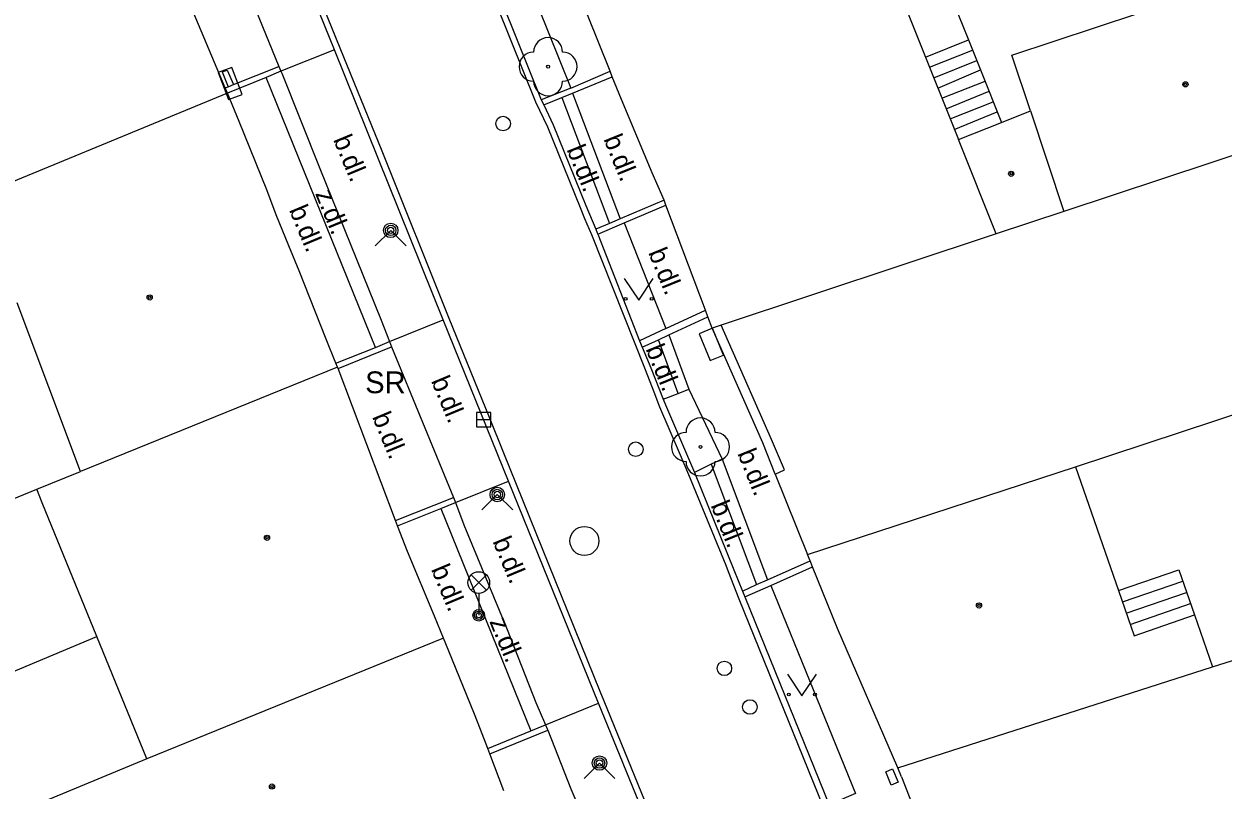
# Model space of a CAD drawing. Extents: x -596229 to -595156, y -1161237 to -1159376.
# Drawn here: x -595705.31 to -595664.02, y -1160613.06 to -1160586.67 of the extents above; entities that cross this region are included whole.
import ezdxf

# ---------------------------------------------------------------- set-up
doc = ezdxf.new("R2010")
doc.units = 0
for name, color, linetype in [('Level 22', 7, 'Continuous'), ('Level 24', 7, 'Continuous'), ('Level 27', 7, 'Continuous'), ('Level 28', 7, 'Continuous'), ('Level 31', 7, 'Continuous'), ('Level 33', 7, 'Continuous'), ('Level 36', 7, 'Continuous'), ('Level 39', 7, 'Continuous'), ('silnoproud - povrch.  znaky a  RIS  skut. velikost', 7, 'Continuous'), ('Specificka linie pasportu komunikaci', 7, 'Continuous'), ('TM - budovy zdene_ betonove - VP', 7, 'Continuous'), ('TM - chodniky - VP', 7, 'Continuous'), ('TM - komunikace - VP', 7, 'Continuous'), ('TM - letecke snimky - pomocna linie', 7, 'Continuous'), ('TM - plot zdeny_ ohradni zed - VP', 7, 'Continuous'), ('TM - podezdivka plotu - VP', 7, 'Continuous'), ('TM - popis objektu', 7, 'Continuous'), ('TM - popis povrchu', 7, 'Continuous'), ('TM - rozhrani mezi zpev. plochami mezi sebou - VP', 7, 'Continuous'), ('TM - rozhrani ploch obecne - VP', 7, 'Continuous'), ('TM - schody - VP', 7, 'Continuous'), ('TM - vjezd na pozemek', 7, 'Continuous'), ('TM - vstup do budovy - zdene_ betonove', 7, 'Continuous')]:
    doc.layers.add(name, color=color, linetype=linetype)

msp = doc.modelspace()

# ---------------------------------------------------------------- linework, layer by layer
at = {"layer": 'Level 22'}
for centre in [(-595687.26, -1160588.14), (-595682.01, -1160601.24)]:
    msp.add_circle(centre, 0.05, dxfattribs=at)
for centre, start, end in [((-595687.26, -1160587.64), 0, 180), ((-595687.76, -1160588.14), 90, 270), ((-595686.76, -1160588.14), 270, 90), ((-595687.26, -1160588.64), 180, 0), ((-595682.01, -1160600.74), 0, 180), ((-595682.51, -1160601.24), 90, 270), ((-595681.51, -1160601.24), 270, 90), ((-595682.01, -1160601.74), 180, 0)]:
    msp.add_arc(centre, 0.5, start, end, dxfattribs=at)
at = {"layer": 'Level 24'}
for points in [[(-595698.622, -1160588.343), (-595698.264, -1160589.276), (-595697.798, -1160589.097), (-595698.156, -1160588.164)], [(-595682.06, -1160597.341), (-595681.684, -1160598.267), (-595681.22, -1160598.079), (-595681.596, -1160597.153)]]:
    msp.add_lwpolyline(points, close=True, dxfattribs=at)
at = {"layer": 'Level 27'}
msp.add_line((-595689.73, -1160600.3), (-595689.23, -1160600.3), dxfattribs=at)
msp.add_lwpolyline([(-595689.73, -1160600.55), (-595689.23, -1160600.55), (-595689.23, -1160600.05), (-595689.73, -1160600.05)], close=True, dxfattribs=at)
msp.add_circle((-595686.01, -1160604.48), 0.5, dxfattribs=at)
at = {"layer": 'Level 28'}
for centre in [(-595688.81, -1160590.1), (-595684.24, -1160601.32), (-595681.19, -1160608.87), (-595680.31, -1160610.2)]:
    msp.add_circle(centre, 0.25, dxfattribs=at)
at = {"layer": 'Level 31'}
for points in [[(-595693.21, -1160594.31), (-595692.68, -1160593.78), (-595692.15, -1160594.31)], [(-595689.54, -1160603.41), (-595689.01, -1160602.88), (-595688.48, -1160603.41)], [(-595686.02, -1160612.66), (-595685.49, -1160612.13), (-595684.96, -1160612.66)]]:
    msp.add_lwpolyline(points, dxfattribs=at)
for centre, radius in [((-595692.68, -1160593.78), 0.25), ((-595692.68, -1160593.78), 0.18), ((-595692.68, -1160593.78), 0.11), ((-595689.01, -1160602.88), 0.25), ((-595689.01, -1160602.88), 0.18), ((-595689.01, -1160602.88), 0.11), ((-595685.49, -1160612.13), 0.25), ((-595685.49, -1160612.13), 0.18), ((-595685.49, -1160612.13), 0.11)]:
    msp.add_circle(centre, radius, dxfattribs=at)
at = {"layer": 'Level 33'}
for p, q in [((-595689.915, -1160606.18), (-595689.385, -1160605.65)), ((-595689.915, -1160605.65), (-595689.385, -1160606.18)), ((-595689.65, -1160606.29), (-595689.65, -1160607.04))]:
    msp.add_line(p, q, dxfattribs=at)
for centre, radius in [((-595689.65, -1160605.915), 0.375), ((-595689.65, -1160607.04), 0.2), ((-595689.65, -1160607.04), 0.145), ((-595689.65, -1160607.04), 0.0876)]:
    msp.add_circle(centre, radius, dxfattribs=at)
at = {"layer": 'Level 36'}
for points in [[(-595684.64, -1160595.44), (-595684.14, -1160596.19), (-595683.64, -1160595.44)], [(-595679.02, -1160609.07), (-595678.52, -1160609.82), (-595678.02, -1160609.07)]]:
    msp.add_lwpolyline(points, dxfattribs=at)
for centre in [(-595684.59, -1160596.14), (-595683.691, -1160596.14), (-595678.97, -1160609.77), (-595678.071, -1160609.77)]:
    msp.add_circle(centre, 0.05, dxfattribs=at)
at = {"layer": 'Level 39'}
for centre, radius in [((-595665.31, -1160588.75), 0.09), ((-595665.31, -1160588.75), 0.0398), ((-595671.31, -1160591.83), 0.09), ((-595671.31, -1160591.83), 0.0398), ((-595700.98, -1160596.09), 0.09), ((-595700.98, -1160596.09), 0.0398), ((-595696.94, -1160604.37), 0.09), ((-595696.94, -1160604.37), 0.0398), ((-595672.42, -1160606.7), 0.09), ((-595672.42, -1160606.7), 0.0398), ((-595696.77, -1160612.94), 0.09), ((-595696.77, -1160612.94), 0.0398)]:
    msp.add_circle(centre, radius, dxfattribs=at)
at = {"layer": 'silnoproud - povrch.  znaky a  RIS  skut. velikost'}
msp.add_lwpolyline([(-595675.63, -1160612.43), (-595675.4, -1160612.33), (-595675.21, -1160612.79), (-595675.44, -1160612.89), (-595675.63, -1160612.43)], dxfattribs=at)
at = {"layer": 'Specificka linie pasportu komunikaci'}
for points in [[(-595698.49, -1160588.32), (-595698.31, -1160588.26), (-595698.1, -1160588.76)], [(-595698.49, -1160588.32), (-595698.28, -1160588.83)]]:
    msp.add_lwpolyline(points, dxfattribs=at)
at = {"layer": 'TM - budovy zdene_ betonove - VP'}
for points in [[(-595681.57, -1160569.54), (-595673.13, -1160590.65)], [(-595685.12, -1160588.3), (-595688.18, -1160580.69)], [(-595671.29, -1160587.75), (-595661.09, -1160584.36)], [(-595698.38, -1160588.87), (-595699.58, -1160586.03)], [(-595670.65, -1160589.66), (-595671.29, -1160587.75)], [(-595685.05, -1160588.49), (-595685.12, -1160588.3)], [(-595698.3, -1160589.05), (-595698.38, -1160588.87)], [(-595684.73, -1160589.27), (-595685.05, -1160588.49)], [(-595698.3, -1160589.05), (-595708.11, -1160593.1)], [(-595697.9, -1160590.03), (-595698.3, -1160589.05)], [(-595683.68, -1160591.8), (-595684.73, -1160589.27)], [(-595671.64, -1160590.06), (-595670.65, -1160589.66)], [(-595670.65, -1160589.66), (-595669.5, -1160593.13)], [(-595673.13, -1160590.65), (-595671.64, -1160590.06)], [(-595659.34, -1160589.76), (-595669.5, -1160593.13)], [(-595671.83, -1160593.9), (-595673.13, -1160590.65)], [(-595683.26, -1160592.74), (-595683.68, -1160591.8)], [(-595696.62, -1160593.25), (-595696.95, -1160592.38)], [(-595683.2, -1160592.91), (-595683.26, -1160592.74)], [(-595681.84, -1160596.53), (-595683.2, -1160592.91)], [(-595669.5, -1160593.13), (-595671.83, -1160593.9)], [(-595671.83, -1160593.9), (-595681.3, -1160597.05)], [(-595695.83, -1160595.17), (-595696.19, -1160594.31)], [(-595703.36, -1160602.09), (-595705.54, -1160596.28)], [(-595681.76, -1160596.76), (-595681.84, -1160596.53)], [(-595681.61, -1160597.15), (-595681.76, -1160596.76)], [(-595681.3, -1160597.05), (-595681.61, -1160597.15)], [(-595694.57, -1160598.35), (-595694.9, -1160597.53)], [(-595694.51, -1160598.49), (-595694.57, -1160598.35)], [(-595694.51, -1160598.49), (-595703.36, -1160602.09)], [(-595694.49, -1160598.54), (-595694.51, -1160598.49)], [(-595692.52, -1160603.78), (-595694.49, -1160598.54)], [(-595704.87, -1160602.7), (-595703.36, -1160602.09)], [(-595678.33, -1160604.95), (-595669.1, -1160601.93)], [(-595669.1, -1160601.93), (-595667.62, -1160606.19)], [(-595710.53, -1160605.02), (-595704.87, -1160602.7)], [(-595704.68, -1160603.17), (-595704.87, -1160602.7)], [(-595702.8, -1160607.77), (-595704.68, -1160603.17)], [(-595692.45, -1160603.96), (-595692.52, -1160603.78)], [(-595692.1, -1160604.84), (-595692.45, -1160603.96)], [(-595678.24, -1160605.17), (-595678.33, -1160604.95)], [(-595678.15, -1160605.37), (-595678.24, -1160605.17)], [(-595677.29, -1160607.49), (-595678.15, -1160605.37)], [(-595667.62, -1160606.19), (-595667.08, -1160607.75)], [(-595667.08, -1160607.75), (-595665, -1160607.03)], [(-595665, -1160607.03), (-595664.38, -1160608.82)], [(-595690.86, -1160607.83), (-595691.17, -1160607.07)], [(-595701.08, -1160611.99), (-595702.8, -1160607.77)], [(-595690.86, -1160607.83), (-595701.08, -1160611.99)], [(-595690.68, -1160608.28), (-595690.86, -1160607.83)], [(-595675.22, -1160612.29), (-595677.29, -1160607.49)], [(-595664.38, -1160608.82), (-595661.48, -1160607.9)], [(-595675.22, -1160612.29), (-595664.38, -1160608.82)], [(-595689.59, -1160610.97), (-595689.79, -1160610.45)], [(-595701.08, -1160611.99), (-595704.92, -1160613.58)], [(-595675.09, -1160612.61), (-595675.22, -1160612.29)]]:
    msp.add_lwpolyline(points, dxfattribs=at)
at = {"layer": 'TM - chodniky - VP'}
for points in [[(-595690.54, -1160581.71), (-595689.51, -1160581.34), (-595686.48, -1160588.88)], [(-595686.48, -1160588.88), (-595687.5, -1160589.28)], [(-595685.55, -1160593.91), (-595684.64, -1160593.52)], [(-595684.64, -1160593.52), (-595683.2, -1160597.16)], [(-595683.2, -1160597.16), (-595684.11, -1160597.58)], [(-595683.3, -1160599.6), (-595682.78, -1160599.4)], [(-595682.78, -1160599.4), (-595682.41, -1160599.25)], [(-595682.41, -1160599.25), (-595681.26, -1160601.66)], [(-595681.26, -1160601.66), (-595681.64, -1160601.84)], [(-595681.64, -1160601.84), (-595682.22, -1160602.12)], [(-595680.49, -1160606.41), (-595679.59, -1160606.01)], [(-595679.59, -1160606.01), (-595676.67, -1160613.18), (-595677.58, -1160613.57)]]:
    msp.add_lwpolyline(points, dxfattribs=at)
at = {"layer": 'TM - komunikace - VP'}
for points in [[(-595706.84, -1160562.81), (-595701.97, -1160574.79), (-595696.53, -1160588.13)], [(-595690.54, -1160581.71), (-595687.5, -1160589.28)], [(-595696.53, -1160588.13), (-595696.46, -1160588.3)], [(-595696.46, -1160588.3), (-595696.43, -1160588.37), (-595695.12, -1160591.65)], [(-595687.5, -1160589.28), (-595687.41, -1160589.46)], [(-595687.41, -1160589.46), (-595687.09, -1160590.14), (-595685.96, -1160592.92), (-595685.62, -1160593.74)], [(-595695.12, -1160591.65), (-595693.01, -1160596.87)], [(-595685.62, -1160593.74), (-595685.57, -1160593.86), (-595685.55, -1160593.91)], [(-595685.55, -1160593.91), (-595684.11, -1160597.58)], [(-595693.01, -1160596.87), (-595692.72, -1160597.61)], [(-595692.72, -1160597.61), (-595692.65, -1160597.79)], [(-595692.65, -1160597.79), (-595690.52, -1160602.98)], [(-595684.11, -1160597.58), (-595684.02, -1160597.8)], [(-595684.02, -1160597.8), (-595683.72, -1160598.51), (-595683.3, -1160599.6)], [(-595683.3, -1160599.6), (-595683.22, -1160599.79), (-595682.22, -1160602.12)], [(-595682.22, -1160602.12), (-595680.86, -1160605.47), (-595680.57, -1160606.21)], [(-595690.52, -1160602.98), (-595690.45, -1160603.16)], [(-595690.45, -1160603.16), (-595690.16, -1160603.92), (-595688.67, -1160607.53), (-595687.68, -1160610.04), (-595687.35, -1160610.81)], [(-595680.57, -1160606.21), (-595680.49, -1160606.41)], [(-595680.49, -1160606.41), (-595677.58, -1160613.57)], [(-595687.35, -1160610.81), (-595687.29, -1160610.95), (-595687.27, -1160611)], [(-595687.27, -1160611), (-595686.48, -1160613.02)], [(-595686.48, -1160613.02), (-595685.47, -1160615.39)]]:
    msp.add_lwpolyline(points, dxfattribs=at)
at = {"layer": 'TM - letecke snimky - pomocna linie'}
msp.add_lwpolyline([(-595710.53, -1160605.02), (-595708.47, -1160610.15), (-595702.8, -1160607.77)], dxfattribs=at)
at = {"layer": 'TM - plot zdeny_ ohradni zed - VP'}
for points in [[(-595669.1, -1160601.93), (-595638.81, -1160591.92)], [(-595679.44, -1160602.18), (-595679.12, -1160602.03), (-595679.57, -1160600.98), (-595681.3, -1160597.05)]]:
    msp.add_lwpolyline(points, dxfattribs=at)
at = {"layer": 'TM - podezdivka plotu - VP'}
msp.add_lwpolyline([(-595679.44, -1160602.18), (-595679.86, -1160601.1), (-595681.61, -1160597.15)], dxfattribs=at)
at = {"layer": 'TM - rozhrani mezi zpev. plochami mezi sebou - VP'}
for points in [[(-595716.77, -1160532.96), (-595713.01, -1160541.88), (-595707.44, -1160555.56), (-595706.6, -1160557.61), (-595702.28, -1160568.17), (-595699.88, -1160574.07), (-595694.43, -1160587.49), (-595692.99, -1160591.04), (-595690.68, -1160596.8), (-595689.67, -1160599.29), (-595689.29, -1160600.22), (-595688.8, -1160601.44), (-595685.48, -1160609.66), (-595685.34, -1160609.99), (-595680.89, -1160620.91), (-595679.46, -1160624.4), (-595676.96, -1160630.59), (-595676.21, -1160632.47), (-595674.63, -1160636.39)], [(-595677.77, -1160613.65), (-595680.68, -1160606.48), (-595681.05, -1160605.54), (-595681.13, -1160605.33), (-595682.41, -1160602.2), (-595682.73, -1160601.44), (-595683.41, -1160599.87), (-595683.61, -1160599.35), (-595683.91, -1160598.58), (-595685.75, -1160593.93), (-595685.99, -1160593.38), (-595686.14, -1160593), (-595687.27, -1160590.22), (-595687.68, -1160589.36), (-595690.73, -1160581.78), (-595691.1, -1160580.8), (-595694.55, -1160572.37), (-595694.92, -1160571.39), (-595701.3, -1160555.82)], [(-595694.62, -1160587.56), (-595700.06, -1160574.13), (-595705.08, -1160561.87)], [(-595694.62, -1160587.56), (-595696.46, -1160588.3)], [(-595690.87, -1160596.86), (-595694.62, -1160587.56)], [(-595698.1, -1160588.76), (-595696.53, -1160588.13)], [(-595696.46, -1160588.3), (-595696.97, -1160588.51)], [(-595686.48, -1160588.88), (-595685.12, -1160588.3)], [(-595698.38, -1160588.87), (-595698.28, -1160588.83)], [(-595696.97, -1160588.51), (-595698.3, -1160589.05)], [(-595698.28, -1160588.83), (-595698.1, -1160588.76)], [(-595693.2, -1160597.81), (-595696.97, -1160588.51)], [(-595686.42, -1160589.05), (-595685.05, -1160588.49)], [(-595687.41, -1160589.46), (-595686.79, -1160589.2)], [(-595686.79, -1160589.2), (-595686.42, -1160589.05)], [(-595686.79, -1160589.2), (-595685.15, -1160593.54)], [(-595686.42, -1160589.05), (-595684.78, -1160593.38)], [(-595683.26, -1160592.74), (-595684.78, -1160593.38)], [(-595684.64, -1160593.52), (-595683.2, -1160592.91)], [(-595684.78, -1160593.38), (-595685.15, -1160593.54)], [(-595685.15, -1160593.54), (-595685.62, -1160593.74)], [(-595683.2, -1160597.16), (-595681.84, -1160596.53)], [(-595692.72, -1160597.61), (-595690.87, -1160596.86)], [(-595688.62, -1160602.42), (-595690.87, -1160596.86)], [(-595683.1, -1160597.38), (-595681.76, -1160596.76)], [(-595683.46, -1160597.55), (-595683.1, -1160597.38)], [(-595683.1, -1160597.38), (-595682.41, -1160599.25)], [(-595694.57, -1160598.35), (-595693.2, -1160597.81)], [(-595694.49, -1160598.54), (-595692.65, -1160597.79)], [(-595693.2, -1160597.81), (-595692.72, -1160597.61)], [(-595684.02, -1160597.8), (-595683.46, -1160597.55)], [(-595682.78, -1160599.4), (-595683.46, -1160597.55)], [(-595681.26, -1160601.66), (-595679.7, -1160605.82)], [(-595681.64, -1160601.84), (-595680.08, -1160605.98)], [(-595690.45, -1160603.16), (-595688.62, -1160602.42)], [(-595685.53, -1160610.07), (-595688.62, -1160602.42)], [(-595692.52, -1160603.78), (-595690.52, -1160602.98)], [(-595690.95, -1160603.36), (-595690.45, -1160603.16)], [(-595692.45, -1160603.96), (-595690.95, -1160603.36)], [(-595690.95, -1160603.36), (-595687.86, -1160611.02)], [(-595679.7, -1160605.82), (-595678.24, -1160605.17)], [(-595679.59, -1160606.01), (-595678.15, -1160605.37)], [(-595680.57, -1160606.21), (-595680.08, -1160605.98)], [(-595680.08, -1160605.98), (-595679.7, -1160605.82)], [(-595687.35, -1160610.81), (-595685.53, -1160610.07)], [(-595681.07, -1160620.96), (-595685.53, -1160610.07)], [(-595689.34, -1160611.63), (-595687.86, -1160611.02)], [(-595689.27, -1160611.81), (-595687.27, -1160611)], [(-595687.86, -1160611.02), (-595687.35, -1160610.81)]]:
    msp.add_lwpolyline(points, dxfattribs=at)
at = {"layer": 'TM - rozhrani ploch obecne - VP'}
for points in [[(-595673.67, -1160585.02), (-595672.78, -1160587.22)], [(-595672.78, -1160587.22), (-595672.37, -1160588.25), (-595671.64, -1160590.06)], [(-595667.62, -1160606.19), (-595665.54, -1160605.47), (-595665, -1160607.03)]]:
    msp.add_lwpolyline(points, dxfattribs=at)
at = {"layer": 'TM - schody - VP'}
for points in [[(-595674.26, -1160587.81), (-595672.78, -1160587.22)], [(-595674.12, -1160588.16), (-595672.64, -1160587.57)], [(-595673.98, -1160588.52), (-595672.5, -1160587.93)], [(-595673.84, -1160588.88), (-595672.37, -1160588.25)], [(-595673.7, -1160589.23), (-595672.21, -1160588.64)], [(-595673.55, -1160589.59), (-595672.07, -1160588.99)], [(-595673.41, -1160589.94), (-595671.93, -1160589.35)], [(-595673.27, -1160590.3), (-595671.79, -1160589.7)], [(-595667.48, -1160606.58), (-595665.4, -1160605.86)], [(-595667.35, -1160606.97), (-595665.27, -1160606.25)], [(-595667.21, -1160607.36), (-595665.14, -1160606.64)]]:
    msp.add_lwpolyline(points, dxfattribs=at)
at = {"layer": 'TM - vjezd na pozemek'}
msp.add_lwpolyline([(-595679.44, -1160602.18), (-595678.33, -1160604.95)], dxfattribs=at)
at = {"layer": 'TM - vstup do budovy - zdene_ betonove'}
for points in [[(-595696.95, -1160592.38), (-595697.9, -1160590.03)], [(-595696.19, -1160594.31), (-595696.62, -1160593.25)], [(-595694.9, -1160597.53), (-595695.83, -1160595.17)], [(-595691.17, -1160607.07), (-595692.1, -1160604.84)], [(-595689.79, -1160610.45), (-595690.68, -1160608.28)], [(-595689.34, -1160611.63), (-595689.59, -1160610.97)], [(-595689.27, -1160611.81), (-595689.34, -1160611.63)], [(-595688.79, -1160613.09), (-595689.27, -1160611.81)], [(-595675.09, -1160612.61), (-595674.32, -1160614.58)]]:
    msp.add_lwpolyline(points, dxfattribs=at)

# ---------------------------------------------------------------- texts
at = {"layer": 'TM - popis objektu'}
msp.add_text('SR', height=0.75, dxfattribs=at).set_placement((-595693.56, -1160599.39))
at = {"layer": 'TM - popis povrchu'}
for s, rotation, p in [('b.dl.', 292.6, (-595694.67, -1160590.65)), ('b.dl.', 292.1, (-595685.36, -1160590.63)), ('b.dl.', 292.1, (-595686.63, -1160590.99)), ('z.dl.', 292.23, (-595695.29, -1160592.51)), ('b.dl.', 292.6, (-595696.19, -1160593.07)), ('b.dl.', 292.1, (-595683.82, -1160594.54)), ('b.dl.', 292.1, (-595683.91, -1160597.86)), ('b.dl.', 292.6, (-595691.3, -1160598.96)), ('b.dl.', 292.6, (-595693.33, -1160600.2)), ('b.dl.', 292.1, (-595680.75, -1160601.46)), ('b.dl.', 292.1, (-595681.67, -1160603.25)), ('b.dl.', 292.6, (-595689.18, -1160604.49)), ('b.dl.', 292.6, (-595691.3, -1160605.45)), ('z.dl.', 292.23, (-595689.29, -1160607.25))]:
    msp.add_text(s, height=0.65, rotation=rotation, dxfattribs=at).set_placement(p)

doc.saveas('drawing.dxf')
